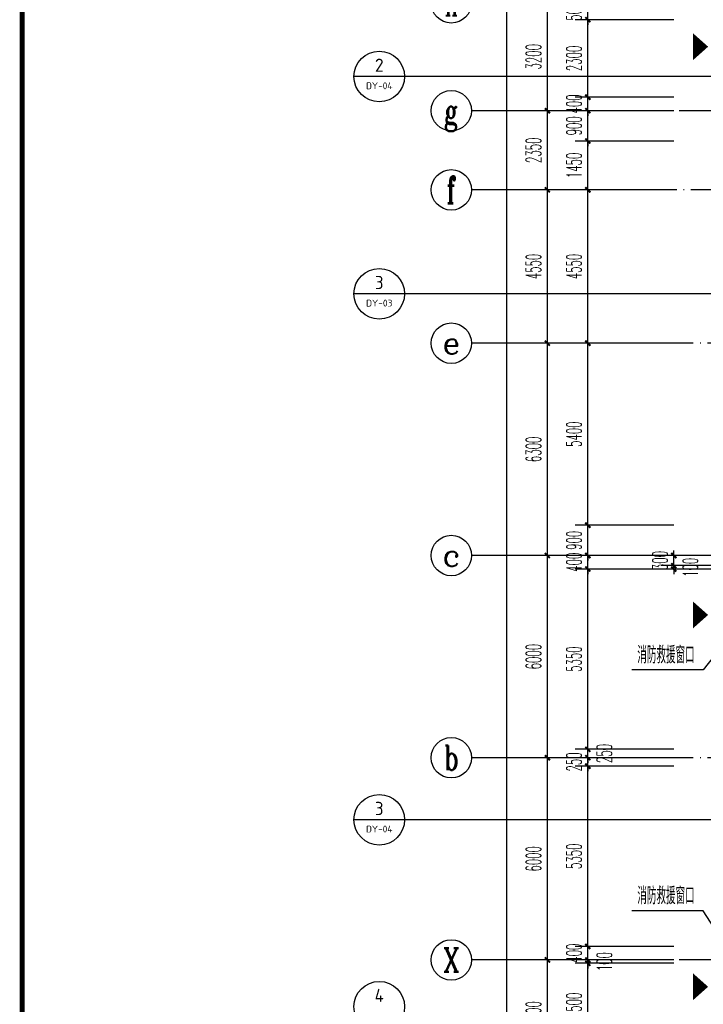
# Model space of a CAD drawing. Extents: x 1779708 to 7299578, y -1121471 to 88434.
# Tile 395 of 656: x 4553960 to 4574244, y -962260 to -933043. Entities that reach past the tile are written whole.
import ezdxf
from ezdxf.enums import TextEntityAlignment as Align

# ---------------------------------------------------------------- set-up
doc = ezdxf.new("R2010")
doc.units = 0
doc.header["$LTSCALE"] = 1000
doc.header["$MEASUREMENT"] = 0
doc.linetypes.add('DOTE', pattern=[2.42, 2, -0.2, 0.02, -0.2])
doc.layers.get('0').update_dxf_attribs({"linetype": 'CONTINUOUS'})
doc.layers.get('Defpoints').update_dxf_attribs({"linetype": 'CONTINUOUS'})
for name, color, linetype in [('AXIS', 3, 'CONTINUOUS'), ('AXIS_TEXT', 7, 'CONTINUOUS'), ('DIM_IDEN', 3, 'CONTINUOUS'), ('DIM_LEAD', 3, 'CONTINUOUS'), ('DOTE', 1, 'DOTE'), ('GGSignatureLayer', 7, 'CONTINUOUS'), ('PUB_DIM', 3, 'CONTINUOUS'), ('PUB_TEXT', 7, 'CONTINUOUS'), ('PUB_TITLE', 4, 'CONTINUOUS'), ('修改', 6, 'CONTINUOUS')]:
    doc.layers.add(name, color=color, linetype=linetype)
doc.styles.add('_TCH_AXIS', font='COMPLEX', dxfattribs={"bigfont": 'GBCBIG'})
doc.styles.add('_TCH_DIM', font='SIMPLEX.shx', dxfattribs={"width": 0.7, "bigfont": 'GBCBIG.shx'})
doc.styles.add('_TCH_DIM_T3', font='SIMPLEX.shx', dxfattribs={"width": 0.494118, "bigfont": 'GBCBIG.shx'})
doc.styles.add('COMPLEX', font='COMPLEX')
doc.styles.get("Standard").update_dxf_attribs({"font": 'GBENOR', "bigfont": 'GBCBIG'})
doc.dimstyles.new('_TCH_ARCH&&150', dxfattribs={"dimtxt": 446.25, "dimasz": 150, "dimexe": 375, "dimexo": 450, "dimgap": 189.375, "dimtad": 1, "dimdec": 0, "dimzin": 0, "dimdsep": 46, "dimtxsty": '_TCH_DIM_T3', "dimblk": 'ARCHTICK', "dimcen": 0.09, "dimdle": 225, "dimclrt": 7, "dimazin": 2, "dimtfac": 1, "dimtdec": 0, "dimtix": 1, "dimtmove": 2, "dimatfit": 3, "dimfxl": 250, "dimtolj": 1, "dimtzin": 0, "dimarcsym": 0})

# ---------------------------------------------------------------- blocks, each defined once
blk = doc.blocks.new('A$C36B43F05')
at = {"layer": 'PUB_TITLE', "const_width": 150}
blk.add_lwpolyline([(1500, 1500), (124650, 1500), (124650, 174600), (1500, 174600)], close=True, dxfattribs=at)
blk = doc.blocks.new('_AXISO')
blk.add_circle((0, 0), 0.5)
at = {"layer": 'AXIS_TEXT', "style": 'COMPLEX', "width": 1.041667}
blk.add_attdef('A', text='', height=0.56, dxfattribs=at).set_placement((-0.25, -0.28), (0.25, -0.28), align=Align.FIT)
blk = doc.blocks.new('_ArchTick')
at = {"color": 0, "linetype": 'ByBlock', "const_width": 0.4}
blk.add_lwpolyline([(-0.5, -0.5), (0.5, 0.5)], dxfattribs=at)
blk = doc.blocks.new('*D6838')
at = {"layer": 'AXIS', "color": 0, "lineweight": -2, "transparency": 16777216}
for p, q in [((2250, 8975), (2250, 147425)), ((6750, 147200), (1875, 147200)), ((6750, 9200), (1875, 9200))]:
    blk.add_line(p, q, dxfattribs=at)
at = {"layer": 'Defpoints', "color": 0, "transparency": 16777216}
for p in [(2250, 147200), (7200, 147200), (7200, 9200)]:
    blk.add_point(p, dxfattribs=at)
at = {"layer": 'AXIS', "color": 0, "lineweight": -2, "transparency": 16777216, "xscale": 150, "yscale": 150, "zscale": 150}
for p, rotation in [((2250, 147200), 90), ((2250, 9200), 270)]:
    blk.add_blockref('_ArchTick', p, dxfattribs=dict(at, rotation=rotation))
at = {"layer": 'AXIS', "color": 7, "transparency": 16777216, "insert": (1838, 78200), "char_height": 446.2, "attachment_point": 5, "rotation": 90, "style": '_TCH_DIM_T3'}
blk.add_mtext('\\A1;138000', dxfattribs=at)
blk = doc.blocks.new('*D6856')
at = {"layer": 'AXIS', "color": 0, "lineweight": -2, "transparency": 16777216}
for p, q in [((3450, 105675), (3450, 109325)), ((6750, 109100), (3075, 109100)), ((6750, 105900), (3075, 105900))]:
    blk.add_line(p, q, dxfattribs=at)
at = {"layer": 'Defpoints', "color": 0, "transparency": 16777216}
for p in [(3450, 109100), (7200, 109100), (7200, 105900)]:
    blk.add_point(p, dxfattribs=at)
at = {"layer": 'AXIS', "color": 0, "lineweight": -2, "transparency": 16777216, "xscale": 150, "yscale": 150, "zscale": 150}
for p, rotation in [((3450, 109100), 90), ((3450, 105900), 270)]:
    blk.add_blockref('_ArchTick', p, dxfattribs=dict(at, rotation=rotation))
at = {"layer": 'AXIS', "color": 7, "transparency": 16777216, "insert": (3038, 107500), "char_height": 446.2, "attachment_point": 5, "rotation": 90, "style": '_TCH_DIM_T3'}
blk.add_mtext('\\A1;3200', dxfattribs=at)
blk = doc.blocks.new('*D6857')
at = {"layer": 'AXIS', "color": 0, "lineweight": -2, "transparency": 16777216}
for p, q in [((3450, 108875), (3450, 115325)), ((6750, 115100), (3075, 115100)), ((6750, 109100), (3075, 109100))]:
    blk.add_line(p, q, dxfattribs=at)
at = {"layer": 'Defpoints', "color": 0, "transparency": 16777216}
for p in [(3450, 115100), (7200, 115100), (7200, 109100)]:
    blk.add_point(p, dxfattribs=at)
at = {"layer": 'AXIS', "color": 0, "lineweight": -2, "transparency": 16777216, "xscale": 150, "yscale": 150, "zscale": 150}
for p, rotation in [((3450, 115100), 90), ((3450, 109100), 270)]:
    blk.add_blockref('_ArchTick', p, dxfattribs=dict(at, rotation=rotation))
at = {"layer": 'AXIS', "color": 7, "transparency": 16777216, "insert": (3038, 112100), "char_height": 446.2, "attachment_point": 5, "rotation": 90, "style": '_TCH_DIM_T3'}
blk.add_mtext('\\A1;6000', dxfattribs=at)
blk = doc.blocks.new('*D6858')
at = {"layer": 'AXIS', "color": 0, "lineweight": -2, "transparency": 16777216}
for p, q in [((3450, 114875), (3450, 121325)), ((6750, 121100), (3075, 121100)), ((6750, 115100), (3075, 115100))]:
    blk.add_line(p, q, dxfattribs=at)
at = {"layer": 'Defpoints', "color": 0, "transparency": 16777216}
for p in [(3450, 121100), (7200, 121100), (7200, 115100)]:
    blk.add_point(p, dxfattribs=at)
at = {"layer": 'AXIS', "color": 0, "lineweight": -2, "transparency": 16777216, "xscale": 150, "yscale": 150, "zscale": 150}
for p, rotation in [((3450, 121100), 90), ((3450, 115100), 270)]:
    blk.add_blockref('_ArchTick', p, dxfattribs=dict(at, rotation=rotation))
at = {"layer": 'AXIS', "color": 7, "transparency": 16777216, "insert": (3038, 118100), "char_height": 446.2, "attachment_point": 5, "rotation": 90, "style": '_TCH_DIM_T3'}
blk.add_mtext('\\A1;6000', dxfattribs=at)
blk = doc.blocks.new('*D6859')
at = {"layer": 'AXIS', "color": 0, "lineweight": -2, "transparency": 16777216}
for p, q in [((6750, 127400), (3075, 127400)), ((3450, 120875), (3450, 127625)), ((6750, 121100), (3075, 121100))]:
    blk.add_line(p, q, dxfattribs=at)
at = {"layer": 'Defpoints', "color": 0, "transparency": 16777216}
for p in [(3450, 127400), (7200, 127400), (7200, 121100)]:
    blk.add_point(p, dxfattribs=at)
at = {"layer": 'AXIS', "color": 0, "lineweight": -2, "transparency": 16777216, "xscale": 150, "yscale": 150, "zscale": 150}
for p, rotation in [((3450, 127400), 90), ((3450, 121100), 270)]:
    blk.add_blockref('_ArchTick', p, dxfattribs=dict(at, rotation=rotation))
at = {"layer": 'AXIS', "color": 7, "transparency": 16777216, "insert": (3038, 124250), "char_height": 446.2, "attachment_point": 5, "rotation": 90, "style": '_TCH_DIM_T3'}
blk.add_mtext('\\A1;6300', dxfattribs=at)
blk = doc.blocks.new('*D6860')
at = {"layer": 'AXIS', "color": 0, "lineweight": -2, "transparency": 16777216}
for p, q in [((3450, 127175), (3450, 132175)), ((6750, 131950), (3075, 131950)), ((6750, 127400), (3075, 127400))]:
    blk.add_line(p, q, dxfattribs=at)
at = {"layer": 'Defpoints', "color": 0, "transparency": 16777216}
for p in [(3450, 131950), (7200, 131950), (7200, 127400)]:
    blk.add_point(p, dxfattribs=at)
at = {"layer": 'AXIS', "color": 0, "lineweight": -2, "transparency": 16777216, "xscale": 150, "yscale": 150, "zscale": 150}
for p, rotation in [((3450, 131950), 90), ((3450, 127400), 270)]:
    blk.add_blockref('_ArchTick', p, dxfattribs=dict(at, rotation=rotation))
at = {"layer": 'AXIS', "color": 7, "transparency": 16777216, "insert": (3038, 129675), "char_height": 446.2, "attachment_point": 5, "rotation": 90, "style": '_TCH_DIM_T3'}
blk.add_mtext('\\A1;4550', dxfattribs=at)
blk = doc.blocks.new('*D6861')
at = {"layer": 'AXIS', "color": 0, "lineweight": -2, "transparency": 16777216}
for p, q in [((3450, 131725), (3450, 134525)), ((6750, 134300), (3075, 134300)), ((6750, 131950), (3075, 131950))]:
    blk.add_line(p, q, dxfattribs=at)
at = {"layer": 'Defpoints', "color": 0, "transparency": 16777216}
for p in [(3450, 134300), (7200, 134300), (7200, 131950)]:
    blk.add_point(p, dxfattribs=at)
at = {"layer": 'AXIS', "color": 0, "lineweight": -2, "transparency": 16777216, "xscale": 150, "yscale": 150, "zscale": 150}
for p, rotation in [((3450, 134300), 90), ((3450, 131950), 270)]:
    blk.add_blockref('_ArchTick', p, dxfattribs=dict(at, rotation=rotation))
at = {"layer": 'AXIS', "color": 7, "transparency": 16777216, "insert": (3038, 133125), "char_height": 446.2, "attachment_point": 5, "rotation": 90, "style": '_TCH_DIM_T3'}
blk.add_mtext('\\A1;2350', dxfattribs=at)
blk = doc.blocks.new('*D6862')
at = {"layer": 'AXIS', "color": 0, "lineweight": -2, "transparency": 16777216}
for p, q in [((3450, 134075), (3450, 137725)), ((6750, 137500), (3075, 137500)), ((6750, 134300), (3075, 134300))]:
    blk.add_line(p, q, dxfattribs=at)
at = {"layer": 'Defpoints', "color": 0, "transparency": 16777216}
for p in [(3450, 137500), (7200, 137500), (7200, 134300)]:
    blk.add_point(p, dxfattribs=at)
at = {"layer": 'AXIS', "color": 0, "lineweight": -2, "transparency": 16777216, "xscale": 150, "yscale": 150, "zscale": 150}
for p, rotation in [((3450, 137500), 90), ((3450, 134300), 270)]:
    blk.add_blockref('_ArchTick', p, dxfattribs=dict(at, rotation=rotation))
at = {"layer": 'AXIS', "color": 7, "transparency": 16777216, "insert": (3038, 135900), "char_height": 446.2, "attachment_point": 5, "rotation": 90, "style": '_TCH_DIM_T3'}
blk.add_mtext('\\A1;3200', dxfattribs=at)
blk = doc.blocks.new('*D6197')
at = {"layer": 'Defpoints', "color": 0, "transparency": 16777216}
for p in [(4570817, -932543), (4573817, -932543), (4573817, -933043)]:
    blk.add_point(p, dxfattribs=at)
at = {"layer": 'PUB_DIM', "color": 0, "lineweight": -2, "transparency": 16777216}
for p, q in [((4573367, -932543), (4570442, -932543)), ((4570817, -932543), (4570817, -932393)), ((4570817, -933043), (4570817, -932543)), ((4573367, -933043), (4570442, -933043)), ((4570817, -933043), (4570817, -933193))]:
    blk.add_line(p, q, dxfattribs=at)
at = {"layer": 'PUB_DIM', "color": 0, "lineweight": -2, "transparency": 16777216, "xscale": 150, "yscale": 150, "zscale": 150}
for p, rotation in [((4570817, -932543), 270), ((4570817, -933043), 90)]:
    blk.add_blockref('_ArchTick', p, dxfattribs=dict(at, rotation=rotation))
at = {"layer": 'PUB_DIM', "color": 7, "transparency": 16777216, "insert": (4570405, -932793), "char_height": 446.2, "attachment_point": 5, "rotation": 90, "style": '_TCH_DIM_T3'}
blk.add_mtext('\\A1;500', dxfattribs=at)
blk = doc.blocks.new('*D6198')
at = {"layer": 'Defpoints', "color": 0, "transparency": 16777216}
for p in [(4570817, -933043), (4573817, -933043), (4573817, -935343)]:
    blk.add_point(p, dxfattribs=at)
at = {"layer": 'PUB_DIM', "color": 0, "lineweight": -2, "transparency": 16777216}
for p, q in [((4570817, -935568), (4570817, -932818)), ((4573367, -933043), (4570442, -933043)), ((4573367, -935343), (4570442, -935343))]:
    blk.add_line(p, q, dxfattribs=at)
at = {"layer": 'PUB_DIM', "color": 0, "lineweight": -2, "transparency": 16777216, "xscale": 150, "yscale": 150, "zscale": 150}
for p, rotation in [((4570817, -933043), 90), ((4570817, -935343), 270)]:
    blk.add_blockref('_ArchTick', p, dxfattribs=dict(at, rotation=rotation))
at = {"layer": 'PUB_DIM', "color": 7, "transparency": 16777216, "insert": (4570405, -934193), "char_height": 446.2, "attachment_point": 5, "rotation": 90, "style": '_TCH_DIM_T3'}
blk.add_mtext('\\A1;2300', dxfattribs=at)
blk = doc.blocks.new('*D6199')
at = {"layer": 'Defpoints', "color": 0, "transparency": 16777216}
for p in [(4570817, -935343), (4573817, -935343), (4573817, -935743)]:
    blk.add_point(p, dxfattribs=at)
at = {"layer": 'PUB_DIM', "color": 0, "lineweight": -2, "transparency": 16777216}
for p, q in [((4570817, -935343), (4570817, -935193)), ((4573367, -935343), (4570442, -935343)), ((4570817, -935743), (4570817, -935343)), ((4573367, -935743), (4570442, -935743)), ((4570817, -935743), (4570817, -935893))]:
    blk.add_line(p, q, dxfattribs=at)
at = {"layer": 'PUB_DIM', "color": 0, "lineweight": -2, "transparency": 16777216, "xscale": 150, "yscale": 150, "zscale": 150}
for p, rotation in [((4570817, -935343), 270), ((4570817, -935743), 90)]:
    blk.add_blockref('_ArchTick', p, dxfattribs=dict(at, rotation=rotation))
at = {"layer": 'PUB_DIM', "color": 7, "transparency": 16777216, "insert": (4570405, -935543), "char_height": 446.2, "attachment_point": 5, "rotation": 90, "style": '_TCH_DIM_T3'}
blk.add_mtext('\\A1;400', dxfattribs=at)
blk = doc.blocks.new('*D6200')
at = {"layer": 'Defpoints', "color": 0, "transparency": 16777216}
for p in [(4570817, -935743), (4573817, -935743), (4573817, -936643)]:
    blk.add_point(p, dxfattribs=at)
at = {"layer": 'PUB_DIM', "color": 0, "lineweight": -2, "transparency": 16777216}
for p, q in [((4573367, -935743), (4570442, -935743)), ((4570817, -935743), (4570817, -935593)), ((4570817, -936643), (4570817, -935743)), ((4573367, -936643), (4570442, -936643)), ((4570817, -936643), (4570817, -936793))]:
    blk.add_line(p, q, dxfattribs=at)
at = {"layer": 'PUB_DIM', "color": 0, "lineweight": -2, "transparency": 16777216, "xscale": 150, "yscale": 150, "zscale": 150}
for p, rotation in [((4570817, -935743), 270), ((4570817, -936643), 90)]:
    blk.add_blockref('_ArchTick', p, dxfattribs=dict(at, rotation=rotation))
at = {"layer": 'PUB_DIM', "color": 7, "transparency": 16777216, "insert": (4570405, -936193), "char_height": 446.2, "attachment_point": 5, "rotation": 90, "style": '_TCH_DIM_T3'}
blk.add_mtext('\\A1;900', dxfattribs=at)
blk = doc.blocks.new('*D6201')
at = {"layer": 'Defpoints', "color": 0, "transparency": 16777216}
for p in [(4570817, -936643), (4573817, -936643), (4573817, -938093)]:
    blk.add_point(p, dxfattribs=at)
at = {"layer": 'PUB_DIM', "color": 0, "lineweight": -2, "transparency": 16777216}
for p, q in [((4573367, -936643), (4570442, -936643)), ((4570817, -938318), (4570817, -936418)), ((4573367, -938093), (4570442, -938093))]:
    blk.add_line(p, q, dxfattribs=at)
at = {"layer": 'PUB_DIM', "color": 0, "lineweight": -2, "transparency": 16777216, "xscale": 150, "yscale": 150, "zscale": 150}
for p, rotation in [((4570817, -936643), 90), ((4570817, -938093), 270)]:
    blk.add_blockref('_ArchTick', p, dxfattribs=dict(at, rotation=rotation))
at = {"layer": 'PUB_DIM', "color": 7, "transparency": 16777216, "insert": (4570405, -937368), "char_height": 446.2, "attachment_point": 5, "rotation": 90, "style": '_TCH_DIM_T3'}
blk.add_mtext('\\A1;1450', dxfattribs=at)
blk = doc.blocks.new('*D6202')
at = {"layer": 'Defpoints', "color": 0, "transparency": 16777216}
for p in [(4570817, -938093), (4573817, -938093), (4573817, -942643)]:
    blk.add_point(p, dxfattribs=at)
at = {"layer": 'PUB_DIM', "color": 0, "lineweight": -2, "transparency": 16777216}
for p, q in [((4573367, -938093), (4570442, -938093)), ((4570817, -942868), (4570817, -937868)), ((4573367, -942643), (4570442, -942643))]:
    blk.add_line(p, q, dxfattribs=at)
at = {"layer": 'PUB_DIM', "color": 0, "lineweight": -2, "transparency": 16777216, "xscale": 150, "yscale": 150, "zscale": 150}
for p, rotation in [((4570817, -938093), 90), ((4570817, -942643), 270)]:
    blk.add_blockref('_ArchTick', p, dxfattribs=dict(at, rotation=rotation))
at = {"layer": 'PUB_DIM', "color": 7, "transparency": 16777216, "insert": (4570405, -940368), "char_height": 446.2, "attachment_point": 5, "rotation": 90, "style": '_TCH_DIM_T3'}
blk.add_mtext('\\A1;4550', dxfattribs=at)
blk = doc.blocks.new('*D6203')
at = {"layer": 'Defpoints', "color": 0, "transparency": 16777216}
for p in [(4570817, -942643), (4573817, -942643), (4573817, -948043)]:
    blk.add_point(p, dxfattribs=at)
at = {"layer": 'PUB_DIM', "color": 0, "lineweight": -2, "transparency": 16777216}
for p, q in [((4570817, -948268), (4570817, -942418)), ((4573367, -942643), (4570442, -942643)), ((4573367, -948043), (4570442, -948043))]:
    blk.add_line(p, q, dxfattribs=at)
at = {"layer": 'PUB_DIM', "color": 0, "lineweight": -2, "transparency": 16777216, "xscale": 150, "yscale": 150, "zscale": 150}
for p, rotation in [((4570817, -942643), 90), ((4570817, -948043), 270)]:
    blk.add_blockref('_ArchTick', p, dxfattribs=dict(at, rotation=rotation))
at = {"layer": 'PUB_DIM', "color": 7, "transparency": 16777216, "insert": (4570405, -945343), "char_height": 446.2, "attachment_point": 5, "rotation": 90, "style": '_TCH_DIM_T3'}
blk.add_mtext('\\A1;5400', dxfattribs=at)
blk = doc.blocks.new('*D6204')
at = {"layer": 'Defpoints', "color": 0, "transparency": 16777216}
for p in [(4570817, -948043), (4573817, -948043), (4573817, -948943)]:
    blk.add_point(p, dxfattribs=at)
at = {"layer": 'PUB_DIM', "color": 0, "lineweight": -2, "transparency": 16777216}
for p, q in [((4573367, -948043), (4570442, -948043)), ((4570817, -948043), (4570817, -947893)), ((4570817, -948943), (4570817, -948043)), ((4573367, -948943), (4570442, -948943)), ((4570817, -948943), (4570817, -949093))]:
    blk.add_line(p, q, dxfattribs=at)
at = {"layer": 'PUB_DIM', "color": 0, "lineweight": -2, "transparency": 16777216, "xscale": 150, "yscale": 150, "zscale": 150}
for p, rotation in [((4570817, -948043), 270), ((4570817, -948943), 90)]:
    blk.add_blockref('_ArchTick', p, dxfattribs=dict(at, rotation=rotation))
at = {"layer": 'PUB_DIM', "color": 7, "transparency": 16777216, "insert": (4570405, -948493), "char_height": 446.2, "attachment_point": 5, "rotation": 90, "style": '_TCH_DIM_T3'}
blk.add_mtext('\\A1;900', dxfattribs=at)
blk = doc.blocks.new('*D6205')
at = {"layer": 'Defpoints', "color": 0, "transparency": 16777216}
for p in [(4570817, -948943), (4573817, -948943), (4573817, -949343)]:
    blk.add_point(p, dxfattribs=at)
at = {"layer": 'PUB_DIM', "color": 0, "lineweight": -2, "transparency": 16777216}
for p, q in [((4573367, -948943), (4570442, -948943)), ((4570817, -948943), (4570817, -948793)), ((4570817, -949343), (4570817, -948943)), ((4573367, -949343), (4570442, -949343)), ((4570817, -949343), (4570817, -949493))]:
    blk.add_line(p, q, dxfattribs=at)
at = {"layer": 'PUB_DIM', "color": 0, "lineweight": -2, "transparency": 16777216, "xscale": 150, "yscale": 150, "zscale": 150}
for p, rotation in [((4570817, -948943), 270), ((4570817, -949343), 90)]:
    blk.add_blockref('_ArchTick', p, dxfattribs=dict(at, rotation=rotation))
at = {"layer": 'PUB_DIM', "color": 7, "transparency": 16777216, "insert": (4570405, -949143), "char_height": 446.2, "attachment_point": 5, "rotation": 90, "style": '_TCH_DIM_T3'}
blk.add_mtext('\\A1;400', dxfattribs=at)
blk = doc.blocks.new('*D6206')
at = {"layer": 'Defpoints', "color": 0, "transparency": 16777216}
for p in [(4570817, -949343), (4573817, -949343), (4573817, -954693)]:
    blk.add_point(p, dxfattribs=at)
at = {"layer": 'PUB_DIM', "color": 0, "lineweight": -2, "transparency": 16777216}
for p, q in [((4570817, -954918), (4570817, -949118)), ((4573367, -949343), (4570442, -949343)), ((4573367, -954693), (4570442, -954693))]:
    blk.add_line(p, q, dxfattribs=at)
at = {"layer": 'PUB_DIM', "color": 0, "lineweight": -2, "transparency": 16777216, "xscale": 150, "yscale": 150, "zscale": 150}
for p, rotation in [((4570817, -949343), 90), ((4570817, -954693), 270)]:
    blk.add_blockref('_ArchTick', p, dxfattribs=dict(at, rotation=rotation))
at = {"layer": 'PUB_DIM', "color": 7, "transparency": 16777216, "insert": (4570405, -952018), "char_height": 446.2, "attachment_point": 5, "rotation": 90, "style": '_TCH_DIM_T3'}
blk.add_mtext('\\A1;5350', dxfattribs=at)
blk = doc.blocks.new('*D6207')
at = {"layer": 'Defpoints', "color": 0, "transparency": 16777216}
for p in [(4570817, -954693), (4573817, -954693), (4573817, -954943)]:
    blk.add_point(p, dxfattribs=at)
at = {"layer": 'PUB_DIM', "color": 0, "lineweight": -2, "transparency": 16777216}
for p, q in [((4573367, -954693), (4570442, -954693)), ((4570817, -954693), (4570817, -954543)), ((4570817, -954943), (4570817, -954693)), ((4573367, -954943), (4570442, -954943)), ((4570817, -954943), (4570817, -955093))]:
    blk.add_line(p, q, dxfattribs=at)
at = {"layer": 'PUB_DIM', "color": 0, "lineweight": -2, "transparency": 16777216, "xscale": 150, "yscale": 150, "zscale": 150}
for p, rotation in [((4570817, -954693), 270), ((4570817, -954943), 90)]:
    blk.add_blockref('_ArchTick', p, dxfattribs=dict(at, rotation=rotation))
at = {"layer": 'PUB_DIM', "color": 7, "transparency": 16777216, "insert": (4571305, -954818), "char_height": 446.2, "attachment_point": 5, "rotation": 90, "style": '_TCH_DIM_T3'}
blk.add_mtext('\\A1;250', dxfattribs=at)
blk = doc.blocks.new('*D6208')
at = {"layer": 'Defpoints', "color": 0, "transparency": 16777216}
for p in [(4570817, -954943), (4573817, -954943), (4573817, -955193)]:
    blk.add_point(p, dxfattribs=at)
at = {"layer": 'PUB_DIM', "color": 0, "lineweight": -2, "transparency": 16777216}
for p, q in [((4570817, -954943), (4570817, -954793)), ((4573367, -954943), (4570442, -954943)), ((4570817, -955193), (4570817, -954943)), ((4573367, -955193), (4570442, -955193)), ((4570817, -955193), (4570817, -955343))]:
    blk.add_line(p, q, dxfattribs=at)
at = {"layer": 'PUB_DIM', "color": 0, "lineweight": -2, "transparency": 16777216, "xscale": 150, "yscale": 150, "zscale": 150}
for p, rotation in [((4570817, -954943), 270), ((4570817, -955193), 90)]:
    blk.add_blockref('_ArchTick', p, dxfattribs=dict(at, rotation=rotation))
at = {"layer": 'PUB_DIM', "color": 7, "transparency": 16777216, "insert": (4570405, -955068), "char_height": 446.2, "attachment_point": 5, "rotation": 90, "style": '_TCH_DIM_T3'}
blk.add_mtext('\\A1;250', dxfattribs=at)
blk = doc.blocks.new('*D6209')
at = {"layer": 'Defpoints', "color": 0, "transparency": 16777216}
for p in [(4570817, -955193), (4573817, -955193), (4573817, -960543)]:
    blk.add_point(p, dxfattribs=at)
at = {"layer": 'PUB_DIM', "color": 0, "lineweight": -2, "transparency": 16777216}
for p, q in [((4570817, -960768), (4570817, -954968)), ((4573367, -955193), (4570442, -955193)), ((4573367, -960543), (4570442, -960543))]:
    blk.add_line(p, q, dxfattribs=at)
at = {"layer": 'PUB_DIM', "color": 0, "lineweight": -2, "transparency": 16777216, "xscale": 150, "yscale": 150, "zscale": 150}
for p, rotation in [((4570817, -955193), 90), ((4570817, -960543), 270)]:
    blk.add_blockref('_ArchTick', p, dxfattribs=dict(at, rotation=rotation))
at = {"layer": 'PUB_DIM', "color": 7, "transparency": 16777216, "insert": (4570405, -957868), "char_height": 446.2, "attachment_point": 5, "rotation": 90, "style": '_TCH_DIM_T3'}
blk.add_mtext('\\A1;5350', dxfattribs=at)
blk = doc.blocks.new('*D6210')
at = {"layer": 'Defpoints', "color": 0, "transparency": 16777216}
for p in [(4570817, -960543), (4573817, -960543), (4573817, -960943)]:
    blk.add_point(p, dxfattribs=at)
at = {"layer": 'PUB_DIM', "color": 0, "lineweight": -2, "transparency": 16777216}
for p, q in [((4573367, -960543), (4570442, -960543)), ((4570817, -960543), (4570817, -960393)), ((4570817, -960943), (4570817, -960543)), ((4573367, -960943), (4570442, -960943)), ((4570817, -960943), (4570817, -961093))]:
    blk.add_line(p, q, dxfattribs=at)
at = {"layer": 'PUB_DIM', "color": 0, "lineweight": -2, "transparency": 16777216, "xscale": 150, "yscale": 150, "zscale": 150}
for p, rotation in [((4570817, -960543), 270), ((4570817, -960943), 90)]:
    blk.add_blockref('_ArchTick', p, dxfattribs=dict(at, rotation=rotation))
at = {"layer": 'PUB_DIM', "color": 7, "transparency": 16777216, "insert": (4570405, -960743), "char_height": 446.2, "attachment_point": 5, "rotation": 90, "style": '_TCH_DIM_T3'}
blk.add_mtext('\\A1;400', dxfattribs=at)
blk = doc.blocks.new('*D6211')
at = {"layer": 'Defpoints', "color": 0, "transparency": 16777216}
for p in [(4570817, -960943), (4573817, -960943), (4573817, -961043)]:
    blk.add_point(p, dxfattribs=at)
at = {"layer": 'PUB_DIM', "color": 0, "lineweight": -2, "transparency": 16777216}
for p, q in [((4570817, -960943), (4570817, -960793)), ((4573367, -960943), (4570442, -960943)), ((4573367, -961043), (4570442, -961043)), ((4570817, -961043), (4570817, -960943)), ((4570817, -961043), (4570817, -961193))]:
    blk.add_line(p, q, dxfattribs=at)
at = {"layer": 'PUB_DIM', "color": 0, "lineweight": -2, "transparency": 16777216, "xscale": 150, "yscale": 150, "zscale": 150}
for p, rotation in [((4570817, -960943), 270), ((4570817, -961043), 90)]:
    blk.add_blockref('_ArchTick', p, dxfattribs=dict(at, rotation=rotation))
at = {"layer": 'PUB_DIM', "color": 7, "transparency": 16777216, "insert": (4571305, -960993), "char_height": 446.2, "attachment_point": 5, "rotation": 90, "style": '_TCH_DIM_T3'}
blk.add_mtext('\\A1;100', dxfattribs=at)
blk = doc.blocks.new('*D6212')
at = {"layer": 'Defpoints', "color": 0, "transparency": 16777216}
for p in [(4570817, -961043), (4573817, -961043), (4573817, -963543)]:
    blk.add_point(p, dxfattribs=at)
at = {"layer": 'PUB_DIM', "color": 0, "lineweight": -2, "transparency": 16777216}
for p, q in [((4570817, -963768), (4570817, -960818)), ((4573367, -961043), (4570442, -961043)), ((4573367, -963543), (4570442, -963543))]:
    blk.add_line(p, q, dxfattribs=at)
at = {"layer": 'PUB_DIM', "color": 0, "lineweight": -2, "transparency": 16777216, "xscale": 150, "yscale": 150, "zscale": 150}
for p, rotation in [((4570817, -961043), 90), ((4570817, -963543), 270)]:
    blk.add_blockref('_ArchTick', p, dxfattribs=dict(at, rotation=rotation))
at = {"layer": 'PUB_DIM', "color": 7, "transparency": 16777216, "insert": (4570405, -962293), "char_height": 446.2, "attachment_point": 5, "rotation": 90, "style": '_TCH_DIM_T3'}
blk.add_mtext('\\A1;2500', dxfattribs=at)
blk = doc.blocks.new('*D6373')
at = {"layer": 'Defpoints', "color": 0, "transparency": 16777216}
for p in [(4573367, -948943), (4575567, -948943), (4575567, -949243)]:
    blk.add_point(p, dxfattribs=at)
at = {"layer": 'PUB_DIM', "color": 0, "lineweight": -2, "transparency": 16777216}
for p, q in [((4575117, -948943), (4572992, -948943)), ((4573367, -948943), (4573367, -948793)), ((4573367, -949243), (4573367, -948943)), ((4575117, -949243), (4572992, -949243)), ((4573367, -949243), (4573367, -949393))]:
    blk.add_line(p, q, dxfattribs=at)
at = {"layer": 'PUB_DIM', "color": 0, "lineweight": -2, "transparency": 16777216, "xscale": 150, "yscale": 150, "zscale": 150}
for p, rotation in [((4573367, -948943), 270), ((4573367, -949243), 90)]:
    blk.add_blockref('_ArchTick', p, dxfattribs=dict(at, rotation=rotation))
at = {"layer": 'PUB_DIM', "color": 7, "transparency": 16777216, "insert": (4572955, -949093), "char_height": 446.2, "attachment_point": 5, "rotation": 90, "style": '_TCH_DIM_T3'}
blk.add_mtext('\\A1;300', dxfattribs=at)
blk = doc.blocks.new('*D6374')
at = {"layer": 'Defpoints', "color": 0, "transparency": 16777216}
for p in [(4573367, -949243), (4575567, -949243), (4575567, -949343)]:
    blk.add_point(p, dxfattribs=at)
at = {"layer": 'PUB_DIM', "color": 0, "lineweight": -2, "transparency": 16777216}
for p, q in [((4575117, -949243), (4572992, -949243)), ((4573367, -949243), (4573367, -949093)), ((4573367, -949343), (4573367, -949243)), ((4575117, -949343), (4572992, -949343)), ((4573367, -949343), (4573367, -949493))]:
    blk.add_line(p, q, dxfattribs=at)
at = {"layer": 'PUB_DIM', "color": 0, "lineweight": -2, "transparency": 16777216, "xscale": 150, "yscale": 150, "zscale": 150}
for p, rotation in [((4573367, -949243), 270), ((4573367, -949343), 90)]:
    blk.add_blockref('_ArchTick', p, dxfattribs=dict(at, rotation=rotation))
at = {"layer": 'PUB_DIM', "color": 7, "transparency": 16777216, "insert": (4573855, -949293), "char_height": 446.2, "attachment_point": 5, "rotation": 90, "style": '_TCH_DIM_T3'}
blk.add_mtext('\\A1;100', dxfattribs=at)
blk = doc.blocks.new('A$C159220C3')
at = {"layer": 'AXIS'}
for p, q in [((7200, 134300), (1200, 134300)), ((7200, 131950), (1200, 131950)), ((7200, 127400), (1200, 127400)), ((7200, 121100), (1200, 121100)), ((7200, 115100), (1200, 115100)), ((7200, 109100), (1200, 109100))]:
    blk.add_line(p, q, dxfattribs=at)
at = {"layer": 'DOTE'}
for p, q in [((86800, 134300), (7200, 134300)), ((36330, 131950), (7200, 131950)), ((34400, 127400), (7200, 127400)), ((34400, 121100), (7200, 121100)), ((34400, 115100), (7200, 115100)), ((86800, 109100), (7200, 109100))]:
    blk.add_line(p, q, dxfattribs=at)
at = {"layer": 'AXIS'}
ref = blk.add_blockref('_AXISO', (600, 137500), dxfattribs=dict(at, xscale=1200, yscale=1200, zscale=1200))
ref.add_attrib('A', 'h', dxfattribs={"layer": 'AXIS_TEXT', "height": 744.1, "style": '_TCH_AXIS', "width": 0.611111}).set_placement((405.1, 137128), (794.9, 137128), align=Align.FIT)
ref = blk.add_blockref('_AXISO', (600, 134300), dxfattribs=dict(at, xscale=1200, yscale=1200, zscale=1200))
ref.add_attrib('A', 'g', dxfattribs={"layer": 'AXIS_TEXT', "height": 729.3, "style": '_TCH_AXIS', "width": 0.857143}).set_placement((391.6, 133935.3), (808.4, 133935.3), align=Align.FIT)
ref = blk.add_blockref('_AXISO', (600, 131950), dxfattribs=dict(at, xscale=1200, yscale=1200, zscale=1200))
ref.add_attrib('A', 'f', dxfattribs={"layer": 'AXIS_TEXT', "height": 785, "style": '_TCH_AXIS', "width": 0.888889}).set_placement((450.5, 131557.5), (749.5, 131557.5), align=Align.FIT)
ref = blk.add_blockref('_AXISO', (600, 127400), dxfattribs=dict(at, xscale=1200, yscale=1200, zscale=1200))
ref.add_attrib('A', 'e', dxfattribs={"layer": 'AXIS_TEXT', "height": 637.8, "style": '_TCH_AXIS', "width": 1.384615}).set_placement((326.7, 127081.1), (873.3, 127081.1), align=Align.FIT)
ref = blk.add_blockref('_AXISO', (600, 121100), dxfattribs=dict(at, xscale=1200, yscale=1200, zscale=1200))
ref.add_attrib('A', 'c', dxfattribs={"layer": 'AXIS_TEXT', "height": 637.8, "style": '_TCH_AXIS', "width": 1.384615}).set_placement((326.7, 120781.1), (873.3, 120781.1), align=Align.FIT)
ref = blk.add_blockref('_AXISO', (600, 115100), dxfattribs=dict(at, xscale=1200, yscale=1200, zscale=1200))
ref.add_attrib('A', 'b', dxfattribs={"layer": 'AXIS_TEXT', "height": 729.3, "style": '_TCH_AXIS', "width": 0.75}).set_placement((391.6, 114735.3), (808.4, 114735.3), align=Align.FIT)
ref = blk.add_blockref('_AXISO', (600, 109100), dxfattribs=dict(at, xscale=1200, yscale=1200, zscale=1200))
ref.add_attrib('A', 'X', dxfattribs={"layer": 'AXIS_TEXT', "height": 698.9, "style": '_TCH_AXIS', "width": 0.777778}).set_placement((367, 108750.5), (833, 108750.5), align=Align.FIT)
for p1, p2, distance, picture, middle in [((7200, 9200), (7200, 147200), 4950, '*D6838', (1837.5, 78200)), ((7200, 134300), (7200, 137500), 3750, '*D6862', (3037.5, 135900)), ((7200, 131950), (7200, 134300), 3750, '*D6861', (3037.5, 133125)), ((7200, 127400), (7200, 131950), 3750, '*D6860', (3037.5, 129675)), ((7200, 121100), (7200, 127400), 3750, '*D6859', (3037.5, 124250)), ((7200, 115100), (7200, 121100), 3750, '*D6858', (3037.5, 118100)), ((7200, 109100), (7200, 115100), 3750, '*D6857', (3037.5, 112100)), ((7200, 105900), (7200, 109100), 3750, '*D6856', (3037.5, 107500))]:
    dim = blk.add_aligned_dim(p1=p1, p2=p2, distance=distance, dimstyle='_TCH_ARCH&&150', dxfattribs=at)
    dim.commit()
    dim.dimension.update_dxf_attribs({"geometry": picture, "text_midpoint": middle})

msp = doc.modelspace()

# ---------------------------------------------------------------- linework, layer by layer
at = {"layer": 'DIM_IDEN'}
for p, q in [((4565378.4, -934729.2), (4563878.4, -934729.2)), ((4566916.7, -934729.2), (4565378.4, -934729.2)), ((4576282.7, -934729.2), (4566916.7, -934729.2)), ((4565378.4, -941177.2), (4563878.4, -941177.2)), ((4567994, -941177.2), (4565378.4, -941177.2)), ((4584355.1, -941177.2), (4567994, -941177.2)), ((4565378.4, -956784.5), (4563878.4, -956784.5)), ((4566916.7, -956784.5), (4565378.4, -956784.5)), ((4576282.7, -956784.5), (4566916.7, -956784.5))]:
    msp.add_line(p, q, dxfattribs=at)
for centre in [(4564628.4, -934729.2), (4564628.4, -941177.2), (4564628.4, -956784.5), (4564628.4, -962329.3)]:
    msp.add_circle(centre, 750, dxfattribs=at)
at = {"layer": 'DIM_LEAD'}
for p, q in [((4575837.1, -950301), (4574241.2, -952336.4)), ((4574241.2, -952336.4), (4572127.5, -952336.4)), ((4574241.2, -959481.4), (4572127.5, -959481.4)), ((4575837.1, -961986.1), (4574241.2, -959481.4))]:
    msp.add_line(p, q, dxfattribs=at)
at = {"layer": 'GGSignatureLayer'}
for points in [[(4574385.9, -933844.8, 0, 800, 0), (4573936.1, -933844.8, 800, 800, 0)], [(4574385.9, -950706.3, 0, 800, 0), (4573936.1, -950706.3, 800, 800, 0)], [(4574385.9, -961739.4, 0, 800, 0), (4573936.1, -961739.4, 800, 800, 0)]]:
    msp.add_lwpolyline(points, format="xyseb", dxfattribs=at)

# ---------------------------------------------------------------- block references
at = {"layer": '修改'}
for name, p in [('A$C36B43F05', (4552534.8, -1084792.1)), ('A$C159220C3', (4566167.1, -1070043.3))]:
    msp.add_blockref(name, p, dxfattribs=at)

# ---------------------------------------------------------------- texts
at = {"layer": 'PUB_TEXT', "color": 7}
for s, height, width, p, p2 in [('2', 391.9, 0.995924, (4564499.1, -934590.4), (4564757.6, -934590.4)), ('DY-04', 201.87, 1.024656, (4564237, -935106.2), (4565019.7, -935106.2)), ('3', 392.8, 0.978638, (4564502.5, -941038.5), (4564754.2, -941038.5)), ('DY-03', 201.97, 1.022865, (4564237, -941554.3), (4565019.7, -941554.3)), ('3', 392.8, 0.978638, (4564502.5, -956645.9), (4564754.2, -956645.9)), ('DY-04', 201.87, 1.024656, (4564237, -957161.5), (4565019.7, -957161.5))]:
    msp.add_text(s, height=height, dxfattribs=dict(at, width=width)).set_placement(p, p2, align=Align.FIT)
at = {"layer": 'PUB_TEXT', "color": 7, "style": '_TCH_DIM', "width": 0.7}
for p in [(4572285, -952145.3), (4572285, -959290.4)]:
    msp.add_text('消防救援窗口', height=506.38, dxfattribs=at).set_placement(p)
at = {"layer": 'PUB_TEXT', "color": 7}
msp.add_text('4', height=390.3, dxfattribs=at).set_placement((4564493.4, -962190.3), (4564763.3, -962190.3), align=Align.FIT)

# ---------------------------------------------------------------- dimensions: what is measured, and where the dimension line sits
at = {"layer": 'PUB_DIM'}
for p1, p2, distance, picture, middle in [((4573817.1, -933043.3), (4573817.1, -932543.3), 3000, '*D6197', (4570404.6, -932793.3)), ((4573817.1, -935343.3), (4573817.1, -933043.3), 3000, '*D6198', (4570404.6, -934193.3)), ((4573817.1, -935743.3), (4573817.1, -935343.3), 3000, '*D6199', (4570404.6, -935543.3)), ((4573817.1, -936643.3), (4573817.1, -935743.3), 3000, '*D6200', (4570404.6, -936193.3)), ((4573817.1, -938093.3), (4573817.1, -936643.3), 3000, '*D6201', (4570404.6, -937368.3)), ((4573817.1, -942643.3), (4573817.1, -938093.3), 3000, '*D6202', (4570404.6, -940368.3)), ((4573817.1, -948043.3), (4573817.1, -942643.3), 3000, '*D6203', (4570404.6, -945343.3)), ((4573817.1, -948943.3), (4573817.1, -948043.3), 3000, '*D6204', (4570404.6, -948493.3)), ((4573817.1, -949343.3), (4573817.1, -948943.3), 3000, '*D6205', (4570404.6, -949143.3)), ((4575567.1, -949243.3), (4575567.1, -948943.3), 2200, '*D6373', (4572954.6, -949093.3)), ((4573817.1, -954693.3), (4573817.1, -949343.3), 3000, '*D6206', (4570404.6, -952018.3)), ((4573817.1, -955193.3), (4573817.1, -954943.3), 3000, '*D6208', (4570404.6, -955068.3)), ((4573817.1, -960543.3), (4573817.1, -955193.3), 3000, '*D6209', (4570404.6, -957868.3)), ((4573817.1, -960943.3), (4573817.1, -960543.3), 3000, '*D6210', (4570404.6, -960743.3)), ((4573817.1, -963543.3), (4573817.1, -961043.3), 3000, '*D6212', (4570404.6, -962293.3))]:
    dim = msp.add_aligned_dim(p1=p1, p2=p2, distance=distance, dimstyle='_TCH_ARCH&&150', dxfattribs=at)
    dim.commit()
    dim.dimension.update_dxf_attribs({"geometry": picture, "text_midpoint": middle})
for base, p1, p2, picture, middle in [((4573367.1, -949243.3), (4575567.1, -949343.3), (4575567.1, -949243.3), '*D6374', (4573854.6, -949293.3)), ((4570817.1, -954693.3), (4573817.1, -954943.3), (4573817.1, -954693.3), '*D6207', (4571304.6, -954818.3)), ((4570817.1, -960943.3), (4573817.1, -961043.3), (4573817.1, -960943.3), '*D6211', (4571304.6, -960993.3))]:
    dim = msp.add_linear_dim(base=base, p1=p1, p2=p2, angle=90, dimstyle='_TCH_ARCH&&150', dxfattribs=at)
    dim.commit()
    dim.dimension.update_dxf_attribs({"geometry": picture, "text_midpoint": middle, "dimtype": 161})

doc.saveas('drawing.dxf')
